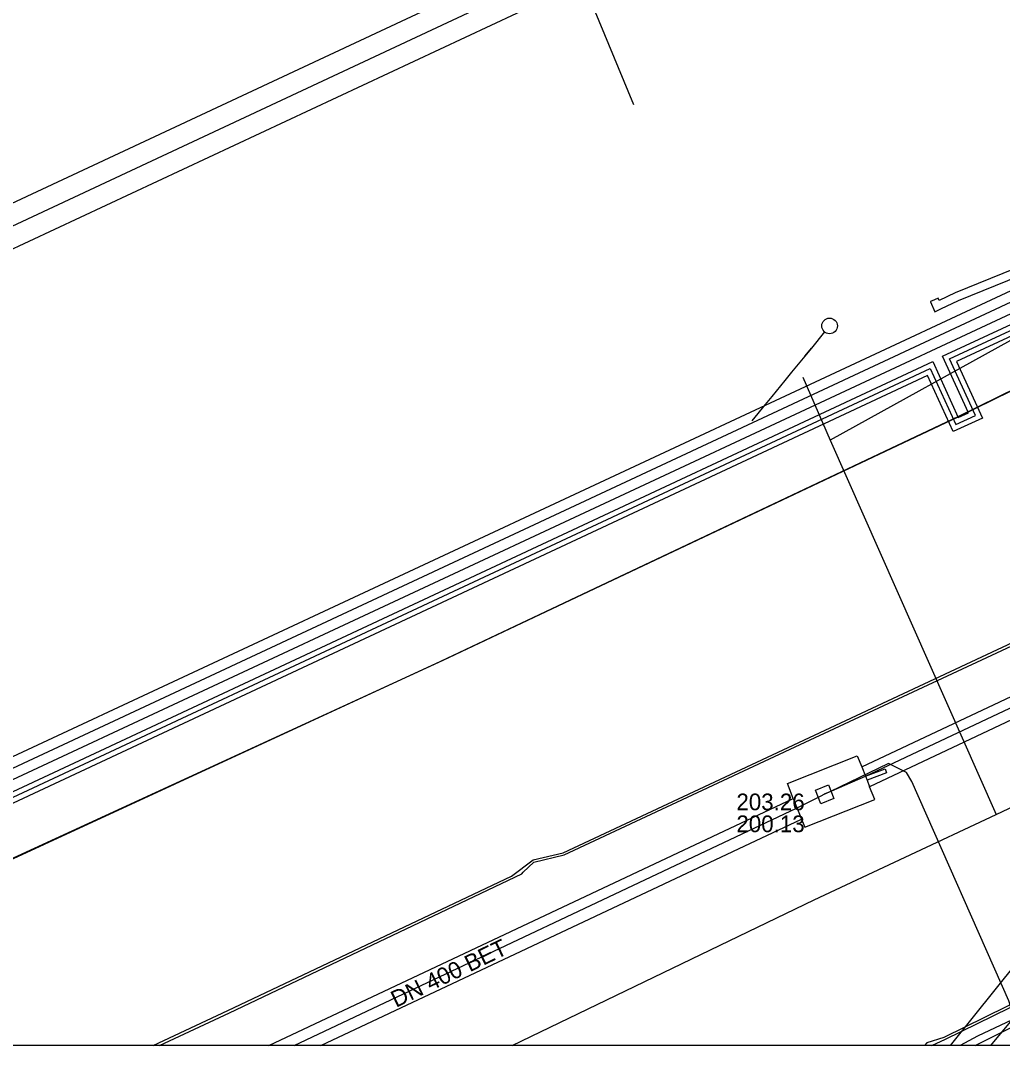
# Model space of a CAD drawing. Extents: x -600309 to -598967, y -1161267 to -1160292.
# Drawn here: x -599424.12 to -599377.05, y -1161267.03 to -1161217.9 of the extents above; entities that cross this region are included whole.
import ezdxf

# ---------------------------------------------------------------- set-up
doc = ezdxf.new("R2010")
doc.units = 0
for name, color, linetype in [('Vrstva 10', 7, 'Continuous'), ('Vrstva 11', 7, 'Continuous'), ('Vrstva 12', 7, 'Continuous'), ('Vrstva 13', 7, 'Continuous'), ('Vrstva 19', 7, 'Continuous'), ('Vrstva 29', 7, 'Continuous'), ('Vrstva 30', 7, 'Continuous'), ('Vrstva 37', 7, 'Continuous'), ('Vrstva 38', 7, 'Continuous'), ('Vrstva 42', 7, 'Continuous'), ('Vrstva 52', 7, 'Continuous'), ('Vrstva 55', 7, 'Continuous'), ('Vrstva 58', 7, 'Continuous'), ('Vrstva 63', 7, 'Continuous'), ('Vrstva 9', 7, 'Continuous')]:
    doc.layers.add(name, color=color, linetype=linetype)

msp = doc.modelspace()

# ---------------------------------------------------------------- linework, layer by layer
at = {"layer": 'Vrstva 10'}
for p, q in [((-599412.221, -1161267.031), (-599387.08, -1161255.19)), ((-599409.718, -1161267.031), (-599386.68, -1161256.19))]:
    msp.add_line(p, q, dxfattribs=at)
for points in [[(-599383.8, -1161253.67), (-599354.58, -1161239.92), (-599332.89, -1161229.79)], [(-599332.51, -1161230.69), (-599354.75, -1161241.1), (-599383.42, -1161254.63)], [(-599387.08, -1161255.19), (-599387.36, -1161254.47), (-599384.01, -1161253.14), (-599383.8, -1161253.67)], [(-599383.8, -1161253.67), (-599383.62, -1161254.12)], [(-599383.62, -1161254.12), (-599382.68, -1161253.77), (-599382.61, -1161253.96), (-599383.54, -1161254.31)], [(-599383.62, -1161254.12), (-599383.54, -1161254.31)], [(-599383.54, -1161254.31), (-599383.42, -1161254.63)], [(-599386.68, -1161256.19), (-599386.53, -1161256.57), (-599383.17, -1161255.24), (-599383.42, -1161254.63)], [(-599386.02, -1161254.79), (-599385.39, -1161254.54), (-599385.13, -1161255.19), (-599385.76, -1161255.44), (-599386.02, -1161254.79)], [(-599387.08, -1161255.19), (-599386.68, -1161256.19)]]:
    msp.add_lwpolyline(points, dxfattribs=at)
at = {"layer": 'Vrstva 11'}
msp.add_circle((-599385.34, -1161232.54), 0.375, dxfattribs=at)
at = {"layer": 'Vrstva 12'}
msp.add_line((-599378.25, -1161266.58), (-599379.076, -1161267.031), dxfattribs=at)
for points in [[(-599385.6, -1161254.99), (-599383.62, -1161254.12), (-599332.78, -1161230.17), (-599329.33, -1161228.72), (-599329.94, -1161227.1), (-599335.37, -1161192.76), (-599335.01, -1161190.85)], [(-599347.65, -1161252.39), (-599362.34, -1161259.09), (-599378.25, -1161266.58)], [(-599376.35, -1161266.16), (-599376.75, -1161264.89), (-599381.4, -1161254.38), (-599381.66, -1161253.94), (-599382.51, -1161253.52), (-599385.33, -1161254.87), (-599385.6, -1161254.99)], [(-599411.009, -1161267.031), (-599386.93, -1161255.66), (-599385.741, -1161255.061)], [(-599385.741, -1161255.061), (-599385.6, -1161254.99)]]:
    msp.add_lwpolyline(points, dxfattribs=at)
at = {"layer": 'Vrstva 13'}
msp.add_lwpolyline([(-599379.539, -1161267.031), (-599372.088, -1161257.728), (-599359.297, -1161251.863), (-599357.798, -1161251.176), (-599338.48, -1161242.32), (-599323.02, -1161242.54), (-599316.251, -1161239.468), (-599311.113, -1161237.136), (-599310.694, -1161236.973), (-599310.172, -1161236.769)], dxfattribs=at)
at = {"layer": 'Vrstva 19'}
msp.add_lwpolyline([(-599377.61, -1161267.031), (-599371.17, -1161259.3), (-599342.2, -1161246.17), (-599321.88, -1161248.22), (-599321.1, -1161247.94), (-599312.06, -1161243.57), (-599310.71, -1161237.93)], dxfattribs=at)
at = {"layer": 'Vrstva 29'}
for p, q in [((-599364.121, -1161225.549), (-599432.27, -1161257.371)), ((-599439.247, -1161262.039), (-599380.521, -1161234.586))]:
    msp.add_line(p, q, dxfattribs=at)
for points in [[(-599379.591, -1161234.12), (-599362.215, -1161226.054), (-599344.672, -1161218.498)], [(-599380.521, -1161234.586), (-599379.294, -1161237.269), (-599378.348, -1161236.836), (-599379.591, -1161234.12)]]:
    msp.add_lwpolyline(points, dxfattribs=at)
at = {"layer": 'Vrstva 30'}
for p, q in [((-599364.771, -1161225.301), (-599432.028, -1161256.706)), ((-599363.471, -1161225.798), (-599432.512, -1161258.036)), ((-599439.579, -1161261.918), (-599380.398, -1161234.253)), ((-599380.643, -1161234.92), (-599438.914, -1161262.159))]:
    msp.add_line(p, q, dxfattribs=at)
for points in [[(-599379.922, -1161233.998), (-599362.317, -1161225.825), (-599344.771, -1161218.269)], [(-599344.573, -1161218.728), (-599362.113, -1161226.282), (-599379.26, -1161234.242)], [(-599380.398, -1161234.253), (-599379.17, -1161236.938), (-599378.679, -1161236.713), (-599379.922, -1161233.998)], [(-599379.26, -1161234.242), (-599378.016, -1161236.96), (-599379.417, -1161237.601), (-599380.643, -1161234.92)]]:
    msp.add_lwpolyline(points, dxfattribs=at)
at = {"layer": 'Vrstva 37'}
msp.add_lwpolyline([(-599477.949, -1161252.74), (-599397.948, -1161215.317), (-599399.109, -1161212.467)], dxfattribs=at)
at = {"layer": 'Vrstva 38'}
for points in [[(-599477.434, -1161251.395), (-599399.233, -1161214.814), (-599400.035, -1161212.844)], [(-599397.817, -1161212.989), (-599396.663, -1161215.82), (-599476.647, -1161253.235)]]:
    msp.add_lwpolyline(points, dxfattribs=at)
at = {"layer": 'Vrstva 42'}
msp.add_line((-599378.359, -1161267.031), (-599371.32, -1161263.51), dxfattribs=at)
msp.add_lwpolyline([(-599374.389, -1161215.06), (-599371.718, -1161219.393), (-599369.676, -1161227.037), (-599379.315, -1161230.957), (-599380.09, -1161231.318), (-599380.133, -1161231.212), (-599380.318, -1161231.288), (-599380.504, -1161231.364), (-599380.495, -1161231.386), (-599380.302, -1161231.858), (-599380, -1161231.717), (-599379.155, -1161231.323), (-599369.198, -1161227.275), (-599371.346, -1161219.233), (-599374.031, -1161214.88)], dxfattribs=at)
at = {"layer": 'Vrstva 52'}
msp.add_lwpolyline([(-599443.556, -1161267.031), (-599429.25, -1161260.28), (-599403.97, -1161248.61), (-599379.15, -1161236.86), (-599353.76, -1161224.39), (-599328.21, -1161212.98), (-599317.52, -1161181.99), (-599328.8, -1161153.56), (-599345.285, -1161119.772), (-599395.536, -1161081.384), (-599430.76, -1161091.53)], dxfattribs=at)
at = {"layer": 'Vrstva 55'}
msp.add_line((-599398.95, -1161211.78), (-599394.74, -1161221.92), dxfattribs=at)
for points in [[(-599417.457, -1161267.031), (-599414.1, -1161265.46), (-599400.09, -1161258.8), (-599400.02, -1161258.73), (-599399.52, -1161258.24), (-599398.06, -1161257.9), (-599386.75, -1161252.6), (-599375.67, -1161247.44), (-599374.98, -1161247.12), (-599374.32, -1161246.47), (-599372.97, -1161246.28), (-599363.62, -1161241.76), (-599350.59, -1161235.7), (-599350.31, -1161235.49), (-599350.33, -1161235.4), (-599350.22, -1161235.42), (-599348.95, -1161234.48), (-599347.73, -1161234.36), (-599336.07, -1161228.87), (-599324.87, -1161223.51), (-599324.82, -1161223.47), (-599321.69, -1161221.5), (-599317.03, -1161217.76)], [(-599372.94, -1161263.25), (-599379.86, -1161266.64), (-599380.68, -1161266.91), (-599380.792, -1161267.031)]]:
    msp.add_lwpolyline(points, dxfattribs=at)
at = {"layer": 'Vrstva 58'}
for points in [[(-599430.967, -1161091.647), (-599395.423, -1161081.797), (-599342.739, -1161124.011), (-599328.906, -1161153.63), (-599317.253, -1161182.504), (-599328.159, -1161213.041), (-599353.818, -1161224.464), (-599379.19, -1161236.921), (-599403.873, -1161248.573), (-599429.072, -1161260.169), (-599443.589, -1161267.031)], [(-599417.759, -1161267.031), (-599414.19, -1161265.36), (-599400.58, -1161258.91), (-599399.55, -1161258.13), (-599398.11, -1161257.8), (-599386.82, -1161252.51), (-599375.79, -1161247.34), (-599374.41, -1161246.31), (-599373.09, -1161246.21), (-599363.69, -1161241.69), (-599350.67, -1161235.6), (-599349.01, -1161234.38), (-599347.96, -1161234.35), (-599338.87, -1161230.14), (-599336.18, -1161228.76), (-599325.17, -1161223.51), (-599321.55, -1161221.63), (-599316.93, -1161217.89)], [(-599417.759, -1161267.031), (-599414.19, -1161265.36), (-599400.58, -1161258.91), (-599399.55, -1161258.13), (-599398.11, -1161257.8), (-599386.82, -1161252.51), (-599375.79, -1161247.34), (-599374.41, -1161246.31), (-599373.09, -1161246.21), (-599363.69, -1161241.69), (-599350.67, -1161235.6), (-599349.01, -1161234.38), (-599347.96, -1161234.35), (-599338.87, -1161230.14), (-599336.18, -1161228.76), (-599325.17, -1161223.51), (-599321.55, -1161221.63), (-599316.93, -1161217.89)], [(-599380.446, -1161267.031), (-599379.78, -1161266.72), (-599372.89, -1161263.35), (-599364.51, -1161259.36), (-599363.92, -1161258.76), (-599363.03, -1161258.62), (-599356.28, -1161255.53), (-599354.8, -1161255), (-599353.69, -1161254.24), (-599346.89, -1161251.1), (-599332.92, -1161244.62), (-599331.22, -1161244.05), (-599329.61, -1161243.12), (-599324.57, -1161240.86), (-599323.24, -1161240.45), (-599318.69, -1161238.22), (-599316.43, -1161237.56), (-599314.82, -1161236.89), (-599314.16, -1161236.13), (-599308.93, -1161233.75), (-599304.81, -1161232.21), (-599299.98, -1161230.54), (-599294.9, -1161229.07), (-599282.9, -1161228.13)], [(-599380.446, -1161267.031), (-599379.78, -1161266.72), (-599372.89, -1161263.35), (-599364.51, -1161259.36), (-599363.92, -1161258.76), (-599363.03, -1161258.62), (-599356.28, -1161255.53), (-599354.8, -1161255), (-599353.69, -1161254.24), (-599346.89, -1161251.1), (-599332.92, -1161244.62), (-599331.22, -1161244.05), (-599329.61, -1161243.12), (-599324.57, -1161240.86), (-599323.24, -1161240.45), (-599318.69, -1161238.22), (-599316.43, -1161237.56), (-599314.82, -1161236.89), (-599314.16, -1161236.13), (-599308.93, -1161233.75), (-599304.81, -1161232.21), (-599299.98, -1161230.54), (-599294.9, -1161229.07), (-599282.9, -1161228.13)]]:
    msp.add_lwpolyline(points, dxfattribs=at)
at = {"layer": 'Vrstva 63'}
msp.add_lwpolyline([(-600308.541, -1160292.347), (-598967.108, -1160292.347), (-598967.108, -1161267.031), (-600308.541, -1161267.031)], close=True, dxfattribs=at)
at = {"layer": 'Vrstva 9'}
for p, q in [((-599385.577, -1161232.83), (-599386.21, -1161233.604)), ((-599376.055, -1161232.9), (-599385.315, -1161238.02)), ((-599386.625, -1161235.001), (-599385.315, -1161238.02)), ((-599385.315, -1161238.02), (-599377.358, -1161255.96)), ((-599400.548, -1161267.031), (-599386.08, -1161260.05))]:
    msp.add_line(p, q, dxfattribs=at)
for points in [[(-599386.527, -1161233.991), (-599386.21, -1161233.604), (-599387.16, -1161234.765)], [(-599387.16, -1161234.765), (-599387.477, -1161235.152), (-599388.11, -1161235.926)], [(-599388.11, -1161235.926), (-599388.427, -1161236.313), (-599389.06, -1161237.087)], [(-599386.08, -1161260.05), (-599377.358, -1161255.96), (-599376.104, -1161255.368), (-599358.26, -1161246.938)]]:
    msp.add_lwpolyline(points, dxfattribs=at)

# ---------------------------------------------------------------- texts
at = {"layer": 'Vrstva 12'}
for s, p in [('203.26', (-599389.806, -1161255.756)), ('200.13', (-599389.806, -1161256.806))]:
    msp.add_text(s, height=0.8, dxfattribs=at).set_placement(p)
msp.add_text('DN 400 BET', height=0.8, rotation=25.7831, dxfattribs=at).set_placement((-599406.12, -1161265.231))

doc.saveas('drawing.dxf')
